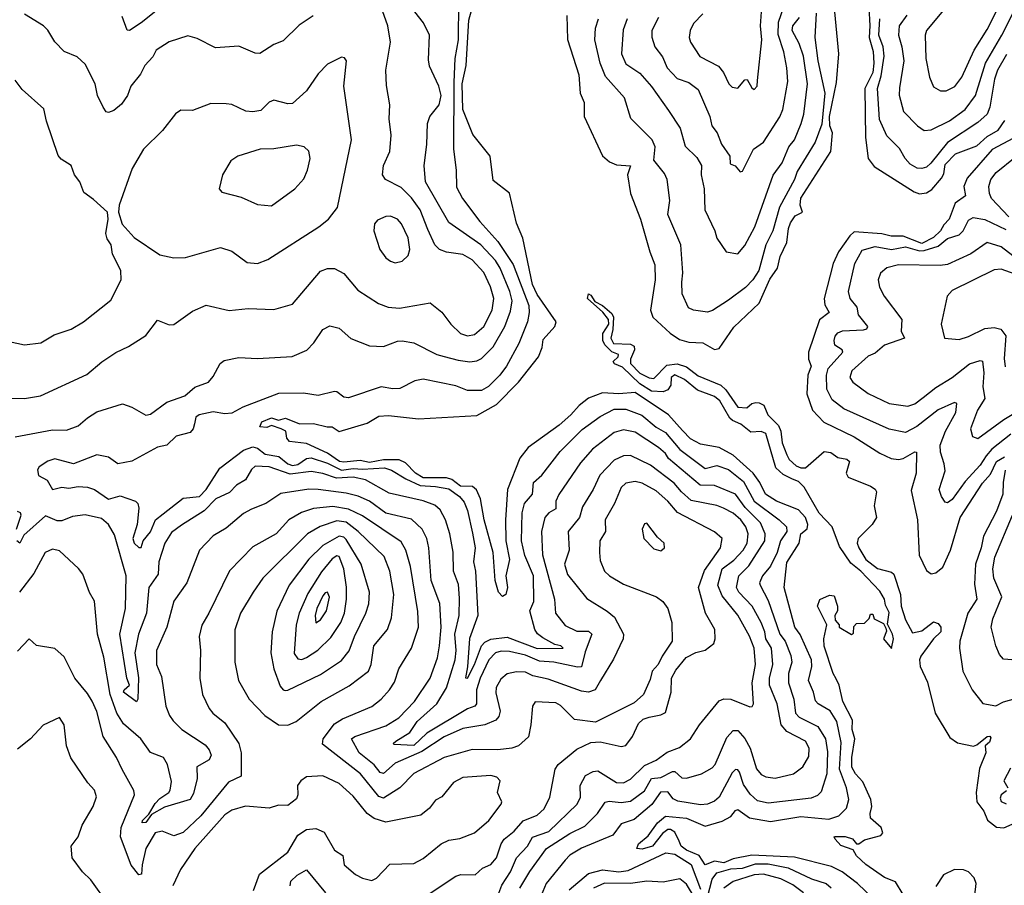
# Model space of a CAD drawing. Extents: x 1245432 to 1420865, y 606325 to 671314.
# Tile 310 of 382: x 1390434 to 1394659, y 644177 to 647891. Entities that reach past the tile are written whole.
import ezdxf

# ---------------------------------------------------------------- set-up
doc = ezdxf.new("R2010")
doc.units = 0

msp = doc.modelspace()

# ---------------------------------------------------------------- linework, layer by layer
at = {"layer": '0CON20XD'}
for points in [[(1390265, 646270.5), (1390455, 646265.6), (1390523.6, 646276.4), (1390721.6, 646368.4), (1390786.6, 646423.4), (1390846.4, 646463.6), (1390901.2, 646488.8), (1390975, 646536.2), (1391025, 646601.2), (1391075, 646581.2), (1391095, 646583.3), (1391175, 646640), (1391234.4, 646665.6), (1391333, 646643), (1391415, 646651.8), (1391525, 646647.1), (1391605, 646670), (1391725, 646811.9), (1391755, 646822.7), (1391785, 646822.7), (1391825, 646801.5), (1391885, 646730.5), (1391973.4, 646673.4), (1392015, 646657.9), (1392063.1, 646653.1), (1392195, 646676.2), (1392245, 646635.5), (1392283.6, 646585), (1392325.5, 646545), (1392355, 646534.1), (1392385, 646540), (1392425.8, 646575), (1392461.4, 646645), (1392468.5, 646695), (1392454.8, 646745), (1392425, 646806), (1392375, 646860.8), (1392335, 646882.9), (1392265, 646893.3), (1392235, 646905.4), (1392215, 646925.6), (1392185, 646990.8), (1392152.1, 647075), (1392115, 647126.8), (1392070.3, 647170.3), (1392004.3, 647205), (1391991.1, 647225), (1391995.4, 647265), (1392022.1, 647325), (1392028.2, 647395), (1392019.1, 647465), (1392021.9, 647525), (1392008, 647608), (1392004.6, 647675), (1392024.7, 647795), (1392014, 647864), (1391968, 647995)], [(1391095, 647990.7), (1390955, 647876.7), (1390905, 647844.3), (1390895.6, 647845.6), (1390874, 647905)], [(1392465.8, 645605), (1392427.3, 645745), (1392411.3, 645835), (1392393.5, 645873.5), (1392377.6, 645887.6), (1392325, 645888.8), (1392287.8, 645917.8), (1392265, 645925.8), (1392164.8, 645924.8), (1392132.6, 645945), (1392089.4, 645989.4), (1392061.8, 646001.8), (1391995, 646002.5), (1391935, 645991.5), (1391895, 645999.4), (1391825, 645991.9), (1391806.1, 645995), (1391755, 646030.5), (1391665, 646072.5), (1391591.4, 646081.4), (1391580, 646095), (1391575.6, 646125), (1391556.7, 646135), (1391515, 646150), (1391495, 646141.1), (1391464.3, 646144.3), (1391473.3, 646165), (1391515, 646182.7), (1391545, 646172), (1391575, 646180.5), (1391635, 646157.5), (1391695, 646158.8), (1391753.5, 646143.5), (1391775, 646144.5), (1391805, 646124.4), (1391925, 646160.4), (1391975, 646189.1), (1392016.8, 646193.2), (1392145, 646178.4), (1392395, 646192.3), (1392480.2, 646239.8), (1392574.8, 646335), (1392660.5, 646445), (1392676.2, 646483.8), (1392680.8, 646519.1), (1392730.6, 646575), (1392735.3, 646595), (1392655, 646711.4), (1392634, 646755), (1392593.4, 646953.4), (1392565, 647018), (1392535, 647146.2), (1392465, 647201.2), (1392452.5, 647305), (1392378.6, 647398.6), (1392334.9, 647505), (1392332.9, 647615), (1392349.9, 647695), (1392360.5, 647889.5), (1392387, 647983)], [(1393175, 647900.9), (1393146.1, 647845), (1393146, 647816), (1393159.5, 647775), (1393191.9, 647731.9), (1393211.8, 647685), (1393255, 647639.1), (1393305, 647621.8), (1393345, 647591.4), (1393395, 647476), (1393403.1, 647435), (1393426.6, 647405), (1393445, 647356.9), (1393480.5, 647305), (1393482, 647272), (1393503.9, 647263.9), (1393525, 647238.8), (1393535, 647241.2), (1393583.1, 647335), (1393625, 647365.6), (1393695.6, 647474.4), (1393708.6, 647505), (1393730.3, 647625), (1393724.8, 647685), (1393712.9, 647752.9), (1393687.9, 647827.9), (1393690.4, 647879.6), (1393732.1, 648005)], [(1390415, 646100.9), (1390575, 646131.8), (1390635, 646129.6), (1390685, 646148.7), (1390725, 646182.9), (1390765, 646208), (1390875, 646242), (1390915, 646228), (1390975, 646194.2), (1390995, 646198.9), (1391065, 646250.5), (1391142.7, 646277.3), (1391185, 646314.4), (1391244.5, 646335.5), (1391265, 646360), (1391295, 646416), (1391311.1, 646428.9), (1391375, 646442.1), (1391455, 646437.8), (1391603.8, 646446.2), (1391666.7, 646473.3), (1391696.1, 646503.9), (1391735, 646561.4), (1391765, 646577.1), (1391805, 646568), (1391855, 646523.5), (1391935, 646491.5), (1391995, 646489.2), (1392055, 646511.9), (1392075, 646512.9), (1392125, 646504.4), (1392224.3, 646455), (1392255, 646446.2), (1392315, 646429.6), (1392365, 646423.2), (1392395, 646426.5), (1392415, 646437.7), (1392465, 646487.1), (1392515.1, 646574.9), (1392540.2, 646639.8), (1392547, 646685), (1392537.1, 646725), (1392495.2, 646825), (1392475, 646857.3), (1392413.3, 646925), (1392275, 647021.1), (1392174.7, 647195), (1392169.1, 647265), (1392180.6, 647355), (1392184.1, 647445.9), (1392193.8, 647476.2), (1392233.8, 647525), (1392242, 647565), (1392232.7, 647605), (1392191.9, 647691.9), (1392188.6, 647718.6), (1392191.8, 647825), (1392167, 647877), (1392113.9, 647945)], [(1392317.3, 647965), (1392315.9, 647804.1), (1392300.9, 647725), (1392297.3, 647622.7), (1392295.4, 647335), (1392306.8, 647245), (1392307.8, 647172.2), (1392333.9, 647123.9), (1392408.6, 647025), (1392485, 646939.5), (1392551.2, 646841.2), (1392618.5, 646665), (1392620.4, 646635), (1392613.4, 646595), (1392575, 646502.2), (1392522.2, 646405), (1392493.8, 646366.2), (1392445, 646316.9), (1392415, 646299.7), (1392355, 646300.6), (1392305, 646320), (1392165, 646348.9), (1392128.8, 646341.2), (1392065, 646308.9), (1392035, 646307.3), (1391985, 646316.2), (1391845, 646269.1), (1391825, 646271.5), (1391795, 646294.5), (1391785, 646295.6), (1391715, 646278.9), (1391651.6, 646288.4), (1391545, 646286.7), (1391391, 646229), (1391345, 646202.9), (1391315, 646199.4), (1391265, 646208.6), (1391204.3, 646195.7), (1391189.9, 646185), (1391183.6, 646156.4), (1391179, 646135), (1391165, 646119.8), (1391105.5, 646104.5), (1391065, 646065.5), (1391025, 646056.2), (1390915, 645996.4), (1390855, 645985.7), (1390815, 646013.3), (1390765, 646023.5), (1390665, 645985.5), (1390585, 646007.3), (1390555, 645997.1), (1390518.3, 645971.7), (1390510.3, 645959.7), (1390515, 645935.4), (1390551.8, 645915), (1390574.7, 645874.7), (1390614.4, 645885.6), (1390645, 645881.1), (1390685, 645887.3), (1390725, 645884.6), (1390755, 645874.7), (1390815, 645833.2), (1390865, 645847.7), (1390931.3, 645825), (1390941.1, 645815), (1390946, 645795), (1390938.7, 645725), (1390919.7, 645665), (1390925, 645645.4), (1390945, 645625.6), (1390955, 645626), (1390964.6, 645655), (1390995, 645694.1), (1391017.6, 645745), (1391049.5, 645770.5), (1391135, 645838.5), (1391205, 645845.2), (1391234.5, 645875), (1391293.5, 645966.5), (1391395, 646043.8), (1391435, 646058.2), (1391455, 646052.1), (1391487.4, 646027.4), (1391546.1, 646016.1), (1391585, 645985.6), (1391605, 645977.8), (1391627.5, 645982.5), (1391665, 646007.5), (1391685, 646010.7), (1391755, 645987.7), (1391815, 645957.7), (1391865, 645965.5), (1391905, 645962.3), (1391998.7, 645968.7), (1392028.8, 645958.8), (1392090.2, 645920.2), (1392151.7, 645891.7), (1392218, 645888), (1392275, 645877.3), (1392321.1, 645845), (1392340.8, 645820.8), (1392355.2, 645785.2), (1392377.1, 645687.1), (1392388.1, 645625), (1392380.6, 645565), (1392389.4, 645525), (1392399.5, 645335), (1392364.4, 645235.6), (1392356, 645114), (1392347, 645067), (1392355, 645065.8), (1392385, 645123.8), (1392415.8, 645205), (1392429.5, 645220.5), (1392455, 645233.5), (1392525, 645241.5), (1392655, 645192.7), (1392766, 645195), (1392756.2, 645205), (1392730.1, 645210.1), (1392678.3, 645238.3), (1392656.2, 645256.2), (1392645, 645274.4), (1392623.3, 645355), (1392640.3, 645395), (1392638.1, 645505), (1392601.6, 645591.6), (1392587, 645655), (1392589.3, 645775), (1392600.5, 645815), (1392634.1, 645855), (1392638.8, 645905), (1392675, 645937.3), (1392752.4, 646037.6), (1392847, 646133), (1392925, 646188.4), (1392985, 646220), (1393035, 646219.4), (1393103.7, 646193.7), (1393165, 646143), (1393205, 646119), (1393266.6, 646046.6), (1393375, 645965.9), (1393425, 645978.1), (1393475, 645960.9), (1393539.3, 645909.3), (1393585.6, 645825.6), (1393692.9, 645745), (1393723.5, 645715), (1393724.8, 645695), (1393698.7, 645655), (1393684.1, 645605), (1393655, 645546.6), (1393621.7, 645505), (1393608.9, 645475), (1393610.6, 645465), (1393645, 645399.5), (1393695.2, 645255), (1393718.3, 645225), (1393742.8, 645162.8), (1393747.2, 645135), (1393732.3, 645085), (1393733, 645045), (1393755.2, 644975), (1393762.7, 644915), (1393778.3, 644898.3), (1393858.9, 644858.9), (1393892.1, 644805), (1393899.6, 644749.6), (1393896.9, 644655), (1393872.4, 644577.6), (1393857.6, 644562.4), (1393829.4, 644550.6), (1393645, 644529), (1393599.4, 644539.4), (1393567.5, 644567.5)], [(1392781.4, 647908.6), (1392784.8, 647805.2), (1392832.6, 647655), (1392838.3, 647575), (1392855.6, 647535.6), (1392856, 647476), (1392935, 647306.4), (1392965, 647281.5), (1392995, 647268), (1393054.2, 647264.2), (1393042.5, 647225), (1393054.7, 647144.7), (1393098.2, 647035), (1393137.1, 646895), (1393159.2, 646839.2), (1393160.5, 646775), (1393140.3, 646645), (1393151.3, 646615), (1393225.2, 646545.2), (1393265, 646519.2), (1393305, 646506.9), (1393365, 646504.7), (1393415, 646476), (1393435, 646479.6), (1393498.8, 646571.2), (1393606.4, 646675), (1393653, 646777), (1393685.1, 646824.9), (1393697.1, 646875), (1393724.9, 646935.1), (1393732.2, 646995), (1393741, 647019), (1393761.2, 647048.8), (1393793.1, 647065), (1393782.5, 647095), (1393785.2, 647125), (1393913.8, 647325), (1393921.9, 647405), (1393909.8, 647435), (1393908.9, 647475), (1393938.5, 647621.5), (1393947.9, 647745), (1393929.1, 647955)], [(1393365, 647915.7), (1393325, 647874.3), (1393310.4, 647845), (1393306.2, 647815), (1393311.8, 647795), (1393352.3, 647732.3), (1393431.7, 647691.7), (1393453.8, 647665), (1393477.1, 647615), (1393491.4, 647601.4), (1393515, 647596.9), (1393545, 647633.3), (1393555, 647634.4), (1393575, 647598.8), (1393585, 647592), (1393598.6, 647605), (1393599.3, 647629.3), (1393618.6, 647805), (1393612.4, 647865), (1393617.5, 647925)], [(1394076.7, 647945), (1394082.1, 647865), (1394078.2, 647815), (1394095.7, 647755), (1394098.8, 647705), (1394094.5, 647665), (1394059.8, 647595), (1394062.5, 647385), (1394075, 647295.8), (1394100.7, 647260.7), (1394272.2, 647152.2), (1394295, 647144.3), (1394325, 647148.1), (1394347.8, 647162.2), (1394389.6, 647210.4), (1394399.8, 647230.2), (1394405, 647269.5), (1394449.6, 647315), (1394540.9, 647349.1), (1394585, 647389.4), (1394632.4, 647417.6), (1394661.2, 647458.8)], [(1394240.2, 647909.8), (1394208.1, 647865), (1394203.9, 647825), (1394219.2, 647775), (1394227.5, 647715), (1394208.2, 647598.2), (1394207.7, 647567.7), (1394226.5, 647496.5), (1394286.5, 647435), (1394315, 647415.5), (1394345, 647417.9), (1394423, 647457), (1394491.3, 647505), (1394534.9, 647565.1), (1394577.5, 647705), (1394648.3, 647825), (1394704, 647935)], [(1394397.8, 647932.2), (1394325.4, 647845), (1394318.9, 647825), (1394321.6, 647725), (1394336.9, 647645), (1394355, 647602.9), (1394385, 647585.6), (1394408.8, 647585), (1394446.2, 647603.8), (1394476.1, 647645), (1394529.6, 647760.4), (1394585, 647848.2), (1394623.7, 647925)], [(1391693.1, 647906.9), (1391633.3, 647866.7), (1391565, 647800), (1391525, 647784.2), (1391465, 647746), (1391445, 647747.5), (1391375, 647776.7), (1391275, 647770.5), (1391195, 647810), (1391155, 647821.4), (1391075, 647795.5), (1391019.7, 647760.3), (1391005, 647732.2), (1390971.1, 647695), (1390952.6, 647657.4), (1390910.5, 647605), (1390897.3, 647565), (1390871.2, 647528.8), (1390838.4, 647501.6), (1390815, 647492.2), (1390805, 647495.8), (1390792.2, 647515), (1390768.5, 647565), (1390758.2, 647615), (1390715, 647700), (1390681.5, 647731.5), (1390625, 647754.3), (1390585.5, 647795.5), (1390555, 647846.2), (1390536.2, 647865), (1390455, 647914)], [(1393851.1, 647918.9), (1393846.2, 647815), (1393858.9, 647715), (1393889.2, 647575), (1393875, 647442.5), (1393847, 647365), (1393769.8, 647240.2), (1393758.3, 647205), (1393693.9, 647086.1), (1393665.4, 646984.6), (1393635.2, 646925), (1393604.7, 646815), (1393580, 646775), (1393548.5, 646741.5), (1393475, 646687.2), (1393406.6, 646643.4), (1393385, 646636.2), (1393324.8, 646644.8), (1393303.5, 646655), (1393276.2, 646715), (1393274.6, 646764.6), (1393279.6, 646805), (1393270.3, 646925), (1393215.3, 647055), (1393224, 647115), (1393212.1, 647205), (1393200.6, 647230.6), (1393155, 647288), (1393160, 647345), (1393147.8, 647375), (1393056.4, 647466.4), (1393028.9, 647555), (1392947, 647647), (1392924.2, 647705), (1392902.2, 647805), (1392905.3, 647855), (1392917.5, 647895)], [(1393040, 647895), (1393023.2, 647846.8), (1393016.4, 647745), (1393035, 647700.9), (1393095, 647661.5), (1393145, 647603.6), (1393218.3, 647501.7), (1393267.7, 647425), (1393288.8, 647348.8), (1393339.5, 647299.5), (1393359.2, 647265), (1393357.8, 647225), (1393370.3, 647165), (1393374.1, 647075), (1393416.7, 646985), (1393425, 646953.3), (1393464.6, 646894.6), (1393515, 646885.7), (1393545, 646921.9), (1393588.4, 647001.6), (1393666.6, 647223.4), (1393705, 647276.2), (1393734.8, 647345), (1393758.1, 647375), (1393787, 647445), (1393798.4, 647485), (1393814.1, 647615.9), (1393796.9, 647735), (1393778.4, 647788.4), (1393747.7, 647845), (1393751.2, 647865), (1393779.3, 647900.7)], [(1394668.1, 647741.9), (1394629.1, 647675), (1394616.8, 647635), (1394597.1, 647515), (1394584.6, 647485.4), (1394545, 647449.3), (1394415, 647363.5), (1394343.2, 647275), (1394325, 647258.5), (1394305, 647251.8), (1394285, 647254.1), (1394255, 647271.1), (1394232.7, 647295), (1394208.5, 647338.5), (1394155, 647392.5), (1394123, 647463), (1394114.8, 647595), (1394130.5, 647649.5), (1394143.8, 647735), (1394138.7, 647775), (1394120, 647825), (1394124.3, 647895)], [(1391455, 646844.4), (1391498.5, 646861.5), (1391717.6, 647002.4), (1391759.2, 647035), (1391797.5, 647085), (1391858.2, 647375), (1391824.4, 647605), (1391835.8, 647715), (1391827.3, 647727.3), (1391815, 647730), (1391755, 647700), (1391715, 647659.2), (1391664.4, 647585), (1391605, 647531.1), (1391585, 647530), (1391525, 647545.6), (1391505, 647536.7), (1391468.5, 647501.5), (1391435, 647495.4), (1391405, 647498.2), (1391345, 647526.7), (1391320.3, 647530.3), (1391255, 647531.4), (1391175, 647500.8), (1391125, 647502), (1391102.4, 647487.6), (1391047.5, 647415), (1390966, 647335), (1390917.2, 647252.8), (1390860.8, 647095), (1390857.5, 647065), (1390873.8, 647013.8), (1390926, 646956), (1391035, 646881.5), (1391095, 646868.9), (1391145, 646870.5), (1391295.9, 646914.1), (1391345, 646898), (1391409.7, 646849.7), (1391455, 646844.4)], [(1390335, 646521.4), (1390455, 646495.6), (1390525, 646504.4), (1390581.9, 646538.1), (1390655, 646563.6), (1390707.5, 646595), (1390825, 646688.1), (1390870, 646775), (1390867.9, 646815), (1390832.2, 646885), (1390827.1, 646925), (1390810.2, 646950.2), (1390803.7, 646973.7), (1390814, 647035), (1390811.2, 647065), (1390751.2, 647118.8), (1390709.1, 647149.1), (1390692.5, 647195), (1390670, 647225), (1390655.5, 647265.5), (1390612.1, 647292.1), (1390598.7, 647308.7), (1390549.1, 647455), (1390538, 647508), (1390445, 647591.2), (1390415, 647631.2)], [(1394697.8, 647382.2), (1394606.2, 647333.8), (1394498.9, 647211.1), (1394485.3, 647175), (1394492.5, 647135), (1394447, 647103), (1394422.2, 647035), (1394399.2, 647010.8), (1394385, 646984.3), (1394355, 646955.9), (1394305, 646931.2), (1394225, 646962.8), (1394172.5, 646962.5), (1394132.6, 646972.6), (1394015, 646980), (1393996, 646964), (1393946.8, 646895), (1393924.8, 646845), (1393885.7, 646695), (1393887.9, 646667.9), (1393906.9, 646635), (1393865, 646602.5), (1393818.9, 646465), (1393818.3, 646435), (1393830.4, 646405), (1393815.2, 646365), (1393811, 646285), (1393835.2, 646215.2), (1393884.6, 646164.6), (1394015, 646101.4), (1394125, 646030.6), (1394172.5, 646007.5), (1394205, 646003.9), (1394225, 646008.8), (1394275, 646036.7), (1394282.5, 646035), (1394279.7, 645945), (1394259.6, 645870.4), (1394285.9, 645745), (1394293.4, 645593.4), (1394325, 645526.9), (1394345, 645513.3), (1394365, 645516.9), (1394395, 645541.5), (1394428.2, 645615), (1394469.1, 645755), (1394565, 645902.1), (1394598.9, 645941.1), (1394624.8, 645995), (1394660, 646015)], [(1391515, 647091.9), (1391614.4, 647165), (1391652.6, 647207.4), (1391669.1, 647245), (1391681.1, 647295), (1391675, 647326.7), (1391655, 647346), (1391622.4, 647352.4), (1391525, 647336.5), (1391465.6, 647335.6), (1391370, 647305), (1391340.8, 647285), (1391304.2, 647225), (1391290, 647165), (1391301.2, 647151.2), (1391385, 647129.4), (1391455, 647098.1), (1391515, 647091.9)], [(1394678.5, 647045), (1394603.9, 647123.9), (1394594.7, 647145.3), (1394592.4, 647175), (1394601.4, 647205), (1394623.4, 647235), (1394705, 647301)], [(1392045, 646847.1), (1392075, 646854.3), (1392100.9, 646879.1), (1392107.9, 646905), (1392101.1, 646955), (1392072.9, 647015), (1392055, 647035.6), (1392025, 647047.8), (1392005, 647046.9), (1391969.1, 647030.9), (1391955.8, 647015), (1391954.3, 646985), (1391980, 646905), (1392005, 646869.2), (1392025, 646854.4), (1392045, 646847.1)], [(1394686.9, 646113.1), (1394605, 646048.8), (1394580.7, 646019.3), (1394555, 645979.2), (1394491.1, 645908.9), (1394435, 645832.2), (1394415, 645817.5), (1394405, 645821.2), (1394388.6, 645845), (1394379.5, 645875), (1394404.5, 645955), (1394401.2, 645985), (1394384.7, 646034.7), (1394382.9, 646065), (1394406.7, 646125), (1394450.3, 646205), (1394454.2, 646244.2), (1394445, 646248.1), (1394375, 646217.5), (1394283.3, 646145), (1394235, 646119.8), (1394164.1, 646134.1), (1393970.6, 646220.6), (1393919.3, 646259.3), (1393897.7, 646305), (1393896.3, 646365), (1393903, 646395), (1393966.2, 646465), (1393963.3, 646475), (1393931.8, 646495), (1393928.1, 646515), (1393933.4, 646533.4), (1393945, 646548), (1393965, 646556.3), (1394055, 646559.7), (1394068.6, 646565), (1394073, 646575), (1394032.3, 646625), (1394027.8, 646657.8), (1393997.8, 646695), (1393989.7, 646725), (1394016.8, 646845), (1394048.3, 646901.7), (1394105, 646917.9), (1394175, 646904.5), (1394235, 646916), (1394295, 646899.5), (1394315, 646900.5), (1394375, 646918.7), (1394415, 646952.4), (1394465, 646967.7), (1394481.6, 646985), (1394505, 647031.2), (1394525, 647041.6), (1394575, 647033.5), (1394665, 646990)], [(1394695, 646877), (1394645, 646916.2), (1394584.7, 646935.3), (1394515, 646886.9), (1394415, 646840.7), (1394383.8, 646836.2), (1394205, 646839.2), (1394154.3, 646825.7), (1394127, 646803), (1394116.7, 646775), (1394123.1, 646743.1), (1394143.2, 646705), (1394218.2, 646605), (1394215.4, 646555), (1394230, 646525), (1394145, 646494.2), (1394105, 646460), (1394075, 646447.5), (1394004.5, 646385), (1393995.6, 646355), (1394008.6, 646335), (1394075, 646287.3), (1394165, 646243.7), (1394245, 646233.4), (1394275, 646243.4), (1394310.4, 646269.6), (1394365, 646312.9), (1394435, 646355.3), (1394508.5, 646415), (1394555, 646428.2), (1394565, 646425.7), (1394570.4, 646375), (1394566.7, 646315), (1394574.4, 646265), (1394543.3, 646215), (1394514.1, 646135), (1394521.9, 646101.9), (1394545, 646093.8), (1394656.7, 646175), (1394748.9, 646231.1)], [(1394705, 646799.3), (1394645, 646819.8), (1394615, 646817.2), (1394435, 646728.9), (1394414, 646705)], [(1394225, 644137.1), (1394191.2, 644191.2), (1394145, 644210.9), (1394065, 644265.8), (1394025, 644303.3), (1394009.4, 644329.4), (1393957.3, 644347.3), (1393933.1, 644375), (1393928.8, 644385), (1393933.1, 644386.9), (1393976.1, 644386.1), (1394006.6, 644376.6), (1394024.2, 644354.2), (1394034.3, 644354.3), (1394058.7, 644371.3), (1394128.8, 644391.2), (1394137.5, 644402.5), (1394130, 644425), (1394084, 644465), (1394082.5, 644485), (1394090.6, 644515), (1394085.6, 644545), (1394050.9, 644620.9), (1394019.7, 644655), (1394005, 644684.3), (1394004.1, 644725), (1394017, 644805), (1394006.2, 644845), (1394006.8, 644885), (1393966.2, 644965), (1393950, 645035), (1393937, 645063), (1393924.4, 645085), (1393885, 645202.5), (1393884.4, 645235), (1393896.7, 645295), (1393856.7, 645375), (1393867, 645403), (1393908.3, 645421.7), (1393928.3, 645418.3), (1393942.5, 645375), (1393942.5, 645355), (1393931.2, 645335), (1393932.5, 645315), (1393950, 645295), (1393950, 645285), (1394003, 645253), (1394011.7, 645258.3), (1394012.5, 645287.5), (1394025, 645300), (1394058.3, 645301.7), (1394078.3, 645321.7), (1394085, 645340), (1394095, 645340), (1394100, 645320), (1394140, 645300), (1394150.7, 645280.7), (1394153, 645267), (1394140, 645235), (1394175, 645192.5), (1394182.5, 645235), (1394179.4, 645255), (1394158, 645298), (1394165, 645346.7), (1394148.6, 645378.6), (1394144.5, 645405), (1394125, 645438.5), (1394043.3, 645525), (1393999.5, 645559.5), (1393950.9, 645630.9), (1393920.3, 645715), (1393863.8, 645773.8), (1393799.6, 645885), (1393775, 645909.2), (1393750.5, 645919.5), (1393709.2, 645939.1), (1393678.8, 645968.8), (1393636, 646116), (1393615, 646124.2), (1393570.6, 646120.6), (1393528.8, 646155), (1393491.8, 646171.8), (1393481, 646181), (1393437.8, 646255), (1393415, 646274.8), (1393341.8, 646301.8), (1393286.7, 646346.7), (1393245, 646367.4), (1393229.7, 646355), (1393227.4, 646322.6), (1393215, 646302.1), (1393195, 646294.3), (1393145, 646297.2), (1393095, 646327.8), (1393020.3, 646400.3), (1392985.6, 646415), (1392980.6, 646425), (1393002.2, 646445), (1393004, 646455), (1392975, 646466), (1392945, 646496.4), (1392936.8, 646515), (1392936.4, 646545), (1392961.8, 646585), (1392960, 646605), (1392936.6, 646636.6), (1392870.5, 646695), (1392875, 646714.3), (1392885, 646709.1), (1392901.6, 646681.6), (1392935, 646664.6), (1392975, 646630), (1392982, 646615), (1392978.7, 646561.3), (1392969.7, 646525), (1392981.9, 646501.9), (1393055, 646498.9), (1393070.7, 646490.7), (1393071.8, 646475), (1393055.3, 646435), (1393055.3, 646415.3), (1393094.8, 646374.8), (1393135, 646354.2), (1393155, 646351.5), (1393211.2, 646408.8), (1393255, 646414.3), (1393295, 646401), (1393345, 646362.3), (1393442.8, 646322.8), (1393463.3, 646303.3), (1393515, 646227.7), (1393553.8, 646225), (1393575, 646244.6), (1393591.8, 646248.2), (1393607.2, 646247.3), (1393626.3, 646236.3), (1393644.6, 646195), (1393690.3, 646150.3), (1393699.7, 646125), (1393705.6, 646075), (1393725, 646024.5), (1393735, 646003.4), (1393765, 645976.6), (1393785, 645968), (1393805, 645968.2), (1393885, 646037.5), (1393914.2, 646034.2), (1393945, 646012), (1393982.5, 646005), (1393993.8, 645995), (1393980, 645945), (1393988.3, 645928.3), (1394085, 645890), (1394105, 645876.7), (1394110, 645865), (1394100, 645805), (1394110.8, 645755), (1394091.1, 645725), (1394031.2, 645665), (1394027.3, 645645), (1394034.2, 645625), (1394064.2, 645575), (1394115, 645536.7), (1394175, 645520), (1394185, 645511.4), (1394212.8, 645425), (1394216.4, 645375), (1394235, 645316.2), (1394265, 645260), (1394305, 645268.8), (1394355, 645306.7), (1394375, 645300), (1394385.6, 645285), (1394386.7, 645265), (1394354.3, 645235), (1394300.1, 645159.9), (1394295.3, 645144.7), (1394298.1, 645115), (1394328.3, 645048.2), (1394361.8, 644915), (1394425, 644810.8), (1394457.8, 644787.8), (1394525.9, 644774.1), (1394540.8, 644779.2), (1394585, 644815.7), (1394596.9, 644816.9), (1394600.5, 644809.5), (1394595, 644790.8), (1394576.2, 644775), (1394579.8, 644745), (1394552.3, 644677.7), (1394538.4, 644575), (1394540.8, 644535), (1394571.1, 644495), (1394586.9, 644456.9), (1394625, 644426.4), (1394656.4, 644423.6), (1394705, 644444.6)], [(1394414, 646705), (1394387.1, 646585), (1394402.5, 646525), (1394465, 646518.9), (1394505, 646531.5), (1394575, 646566.5), (1394615, 646570.9), (1394643.4, 646563.4), (1394665.2, 646535), (1394657.7, 646437.7), (1394661.8, 646401.8)], [(1394128.4, 644088.4), (1394028.7, 644185), (1393963.3, 644235), (1393916.9, 644256.9), (1393758, 644298), (1393575, 644306.4), (1393495, 644290), (1393455, 644273), (1393415, 644280.4), (1393375, 644264.7), (1393349.4, 644305), (1393295, 644327), (1393272.4, 644345), (1393264, 644366), (1393245.4, 644405.4), (1393226.3, 644416.3), (1393215, 644415.8), (1393191.4, 644398.6), (1393149.4, 644345), (1393105, 644331.6), (1393081.4, 644335), (1393089.6, 644355), (1393130.7, 644389.3), (1393170, 644445), (1393205, 644472.9), (1393295, 644465.2), (1393375, 644430.7), (1393448.3, 644451.7), (1393485, 644472.7), (1393505, 644497.8), (1393515, 644501.5), (1393565.8, 644465.8), (1393655, 644450.2), (1393785, 644472.1), (1393905, 644460.4), (1393948.8, 644475), (1393981.7, 644508.3), (1393991, 644545), (1393981, 644595), (1393952.1, 644675), (1393959.2, 644789.2), (1393939.5, 644879.5), (1393911.1, 644925), (1393859.6, 644955), (1393848.6, 644968.6), (1393840.5, 645005), (1393818.6, 645055), (1393833, 645115), (1393831.1, 645145), (1393782.4, 645252.4), (1393760, 645285), (1393714.3, 645455), (1393725, 645561.9), (1393778, 645645), (1393785.7, 645685), (1393813.2, 645706.8), (1393816.1, 645725), (1393806, 645755), (1393775, 645788.3), (1393681.5, 645825), (1393633.3, 645855), (1393609.9, 645905), (1393581.6, 645945), (1393495, 646023), (1393435, 646055.8), (1393355, 646070), (1393312.2, 646092.2), (1393278.5, 646128.5), (1393217.5, 646195), (1393075, 646290.7), (1393005, 646286.3), (1392935, 646290.2), (1392875, 646266.5), (1392835, 646235.8), (1392799.1, 646195), (1392748.3, 646151.7), (1392615.3, 646055), (1392580.7, 646009.3), (1392527, 645875), (1392518.5, 645745), (1392519.8, 645655), (1392535.2, 645574.8), (1392520, 645505), (1392527.1, 645455), (1392520.5, 645425), (1392505, 645416.4), (1392487.8, 645435), (1392473.9, 645485), (1392465.8, 645605)], [(1392579.8, 644165), (1392623.5, 644236.5), (1392694.7, 644335), (1392795, 644398.7), (1392859.1, 644430.9), (1392913.5, 644485), (1392946.4, 644533.6), (1392962.6, 644537.4), (1393015, 644532.6), (1393055, 644538.5), (1393115, 644581.9), (1393145, 644634.8), (1393185, 644639.8), (1393235, 644665.2), (1393245.4, 644665), (1393275, 644638.2), (1393295, 644636.2), (1393359.2, 644655), (1393405, 644680.8), (1393417.6, 644695), (1393468.7, 644811.3), (1393495, 644840.4), (1393515, 644840.4), (1393545, 644806.9), (1393568.4, 644765), (1393595, 644676.7), (1393615, 644652.9), (1393635, 644641.8), (1393675, 644636.6), (1393754.7, 644655.3), (1393793.5, 644685), (1393820.2, 644730.2), (1393821.4, 644765), (1393805.9, 644795), (1393725, 644836.5), (1393701.5, 644865), (1393683.7, 644955), (1393650.8, 645035), (1393651.6, 645065), (1393665.6, 645125), (1393659.2, 645195), (1393634.8, 645235), (1393631.1, 645265), (1393615.8, 645305), (1393577, 645375), (1393520.2, 645435), (1393509.8, 645455), (1393520, 645505), (1393562.6, 645547.4), (1393630.9, 645655), (1393633, 645685), (1393612, 645732), (1393547.3, 645797.3), (1393504.9, 645854.9), (1393415, 645891.6), (1393354, 645894), (1393218.1, 646008.1), (1393205, 646029.3), (1393175, 646055.2), (1393075, 646121.2), (1393025, 646131.8), (1392985, 646120.2), (1392891.6, 646048.4), (1392840.2, 645989.8), (1392746.9, 645853.1), (1392734.8, 645825.2), (1392735, 645792.7), (1392703.8, 645775), (1392686.7, 645755), (1392672.8, 645695), (1392677.6, 645595), (1392728.6, 645405), (1392732.5, 645345), (1392775, 645292), (1392825, 645266.6), (1392875, 645267.5), (1392889.6, 645255), (1392860.8, 645179.2), (1392845, 645114), (1392827.5, 645112.5), (1392725.5, 645134.5), (1392665, 645139.2), (1392605, 645163.8), (1392535, 645179.5), (1392499.2, 645180.8), (1392475, 645173.9), (1392447.4, 645145), (1392409.7, 645065), (1392394, 645015), (1392394.1, 644955.9), (1392387.5, 644945), (1392355, 644933.9), (1392180.8, 644829.2), (1392125, 644776.6), (1392041.1, 644781.1), (1392036, 644785), (1392048.5, 644795), (1392107.9, 644832.1), (1392140.2, 644879.8), (1392224.3, 644955), (1392265.8, 645024.1), (1392302.2, 645145), (1392306.4, 645185), (1392301.7, 645255), (1392319.5, 645335), (1392321.6, 645408.4), (1392317.2, 645467.2), (1392294.7, 645525), (1392294, 645606), (1392279.7, 645685), (1392260.9, 645745), (1392238.3, 645788.3), (1392215, 645807.6), (1392165, 645826.6), (1392019.9, 645859.9), (1391917.2, 645917.2), (1391865, 645928.2), (1391793.6, 645923.6), (1391735, 645943.5), (1391685, 645952.7), (1391595, 645940.8), (1391505, 645972.7), (1391445, 645975.3), (1391428.9, 645961.1), (1391403.2, 645916.8), (1391365, 645893.2), (1391335, 645862.6), (1391276.4, 645835), (1391225, 645783.9), (1391127.8, 645722.2), (1391085, 645690.9), (1391057.4, 645645), (1391031, 645565), (1391028, 645512), (1390988.5, 645455), (1390978.3, 645345), (1390943.7, 645255), (1390928.8, 645175), (1390943.3, 645066.7), (1390940.5, 644975), (1390935, 644964.3), (1390879.4, 645005), (1390882.7, 645015), (1390905.6, 645035), (1390894.2, 645065), (1390863.8, 645255), (1390887.5, 645365), (1390891.1, 645505), (1390841.2, 645681.2), (1390815, 645724.3), (1390785, 645750), (1390715, 645766.7), (1390661.1, 645758.9), (1390615, 645741.1), (1390595, 645740), (1390545, 645761.6), (1390451.3, 645678.6), (1390435, 645644.8), (1390422.2, 645655)], [(1392485, 644131.8), (1392502.3, 644177.7), (1392539.4, 644235), (1392565.6, 644295), (1392613.3, 644345), (1392635, 644384.1), (1392705, 644407.4), (1392825.3, 644525), (1392839.7, 644555), (1392839.1, 644605), (1392861.7, 644648.3), (1392895, 644665.3), (1392915, 644667.7), (1392995, 644618.6), (1393025, 644616.6), (1393055, 644632.9), (1393115, 644691.4), (1393165, 644713.6), (1393212.2, 644747.8), (1393265, 644767.9), (1393312.5, 644805), (1393351.1, 644865), (1393435, 644968.1), (1393455, 644976.9), (1393485, 644975.4), (1393566.7, 644943.3), (1393576.5, 644943.5), (1393583.1, 644955), (1393576.6, 645045), (1393590.4, 645125), (1393586, 645195), (1393565, 645246.4), (1393515, 645336.2), (1393448.2, 645418.2), (1393429, 645465), (1393447.7, 645535), (1393498.4, 645571.6), (1393538.3, 645615), (1393555.3, 645645.2), (1393559, 645685), (1393549.8, 645715), (1393528.7, 645745), (1393495, 645773.2), (1393454.5, 645795), (1393425, 645806.9), (1393315, 645828.4), (1393272.9, 645865), (1393242, 645902), (1393140, 645980), (1393055, 646021.4), (1393025, 646019.6), (1392985, 646000.7), (1392923.8, 645936.2), (1392894.7, 645875), (1392848.8, 645801.2), (1392835.3, 645755), (1392786.8, 645695), (1392791.8, 645615), (1392771.4, 645555), (1392785, 645510), (1392867, 645407), (1392955, 645353.5), (1392986.7, 645326.8), (1393024.6, 645255), (1393023.4, 645235), (1392982.4, 645147.6), (1392925.5, 645055), (1392903.3, 645015), (1392875, 645005.2), (1392845, 645010.5), (1392702, 645062), (1392635.8, 645075.8), (1392605, 645090.7), (1392565, 645093.2), (1392525.7, 645084.3), (1392498.3, 645061.7), (1392478.9, 645025), (1392477.6, 645002.4), (1392495.3, 644924.7), (1392489.4, 644900.6), (1392477.1, 644885), (1392430, 644865), (1392335, 644849), (1392255, 644813.4), (1392159.1, 644750.9), (1392045, 644700.5), (1391995, 644656.3), (1391981, 644661), (1391955, 644694.2), (1391890, 644745), (1391858.5, 644805), (1391871.4, 644815), (1392005, 644860.6), (1392061.3, 644895), (1392128.2, 644965), (1392194.7, 645065), (1392226.5, 645153.5), (1392235.5, 645204.5), (1392242.1, 645285), (1392236.5, 645386.5), (1392199, 645485), (1392189.8, 645625), (1392180.3, 645665), (1392160.7, 645705), (1392115, 645747.6), (1392005, 645773.2), (1391935, 645824.4), (1391886, 645846), (1391835, 645859.5), (1391715.2, 645874.8), (1391674.1, 645875.9), (1391555, 645858.4), (1391490.6, 645815), (1391428.7, 645791.3), (1391395, 645772.3), (1391320.7, 645709.3), (1391265, 645676.2), (1391206.2, 645615), (1391151.1, 645475), (1391095, 645396), (1391065.4, 645285), (1391020.8, 645185), (1391020.7, 645125), (1391042.9, 645072.9), (1391060.8, 644945), (1391077.3, 644905), (1391092.1, 644882.1), (1391130.4, 644845), (1391229.6, 644779.6), (1391247.8, 644757.8), (1391255.2, 644735), (1391246.9, 644715), (1391194.5, 644685), (1391195.4, 644635), (1391179.7, 644570.3), (1391165, 644545.6), (1391055, 644511.7), (1390999.5, 644480.5), (1390975, 644446), (1390960, 644445), (1390961.7, 644455), (1390988.2, 644481.8), (1391015, 644527.8), (1391035, 644549.6), (1391074.7, 644575), (1391080, 644585), (1391085, 644622.5), (1391068.9, 644695), (1391050.8, 644725), (1390995, 644746.5), (1390954.5, 644805), (1390879.4, 644869.4), (1390851.7, 644915), (1390822.5, 644995), (1390795.3, 645155.3), (1390767.7, 645255), (1390755.4, 645395.4), (1390733.8, 645433.8), (1390705, 645511.2), (1390686.3, 645536.3), (1390605, 645612.5), (1390575, 645618.9), (1390543.1, 645605), (1390495.5, 645514.5), (1390433.2, 645435)], [(1394662.6, 645957.4), (1394653.3, 645905), (1394652.8, 645855), (1394625, 645781.5), (1394568.8, 645675), (1394559.1, 645625), (1394534.5, 645554.5), (1394531, 645469), (1394541, 645405), (1394501.6, 645345), (1394467.7, 645225), (1394466.2, 645195), (1394480.6, 645095), (1394521.1, 645015), (1394566.9, 644956.9), (1394622.4, 644947.6), (1394655.2, 644964.8), (1394805.6, 645005)], [(1392152, 644115), (1392305, 644216.8), (1392326.5, 644223.5), (1392388.1, 644221.9), (1392419.7, 644250.3), (1392455, 644266.1), (1392479.7, 644295), (1392500, 644355), (1392513.3, 644375), (1392555, 644409.7), (1392595, 644454.2), (1392655, 644478.4), (1392685, 644505.5), (1392708.3, 644555), (1392731.1, 644675), (1392744.4, 644695), (1392825, 644760.9), (1392885, 644789.2), (1392925, 644791.8), (1393015, 644772.2), (1393035, 644777.1), (1393062.7, 644815), (1393089.5, 644870.5), (1393109.8, 644890.2), (1393135, 644898.5), (1393185, 644908.6), (1393205, 644918.8), (1393228.6, 645005), (1393230, 645065), (1393249.7, 645100.3), (1393293.8, 645155), (1393335, 645176), (1393375, 645186), (1393412, 645215), (1393418.1, 645235), (1393416.9, 645275), (1393376.2, 645345), (1393346.7, 645455), (1393372.4, 645527.6), (1393440.9, 645625), (1393447.5, 645665), (1393415, 645693.5), (1393256, 645776), (1393215, 645825.3), (1393165, 645869.8), (1393105, 645901.8), (1393075, 645908.8), (1393035, 645901.8), (1393015, 645884.4), (1392985.9, 645815), (1392946.6, 645745), (1392947.5, 645695), (1392923.8, 645655), (1392921.1, 645605), (1392925, 645570), (1392943.6, 645525), (1392965, 645504.6), (1393025, 645469.6), (1393166.2, 645415), (1393194, 645395), (1393215.6, 645365), (1393232, 645305), (1393234, 645225), (1393190.3, 645159.7), (1393174.2, 645125), (1393148, 645095), (1393139.7, 645060.3), (1393110.6, 644995), (1393070.4, 644959.6), (1392905, 644876.5), (1392815, 644887.8), (1392755, 644948.7), (1392735, 644959.7), (1392645.6, 644964.4), (1392634.5, 644945.5), (1392627.7, 644865), (1392616.6, 644813.4), (1392574.7, 644775.3), (1392545.3, 644764.7), (1392485, 644757.5), (1392375, 644759.2), (1392255, 644724.7), (1392125, 644656.7), (1392064.8, 644595.2), (1391995, 644550.2), (1391975, 644558.2), (1391897, 644655), (1391733, 644783), (1391735.9, 644805), (1391785, 644869.7), (1391818.7, 644891.3), (1391945, 644944.6), (1391985.5, 644975), (1392021.2, 645015), (1392041.8, 645048.2), (1392061.1, 645105), (1392115.3, 645194.7), (1392145.3, 645285)], [(1390420.2, 645705), (1390441.1, 645765), (1390437.8, 645775), (1390425, 645780.7)], [(1392145.3, 645285), (1392142.2, 645352.2), (1392111.1, 645545), (1392091.1, 645615), (1392071, 645651), (1391905, 645762.1), (1391845, 645791.4), (1391778.2, 645801.8), (1391695, 645794.3), (1391643, 645777), (1391588.5, 645745), (1391534.4, 645685), (1391435, 645629.5), (1391334.2, 645525.8), (1391245.7, 645344.3), (1391215, 645293.3), (1391204.6, 645244.6), (1391210.5, 645185), (1391206.4, 645065), (1391218.9, 644995), (1391247.5, 644935), (1391263.3, 644915), (1391315, 644874.6), (1391373.8, 644785), (1391383.8, 644745), (1391384.6, 644645), (1391330.2, 644619.8), (1391211.3, 644475), (1391135, 644403.8), (1391095, 644389.3), (1391045, 644408.8), (1391015, 644401.5), (1390974.8, 644335), (1390959, 644265), (1390956.5, 644225), (1390945, 644222.5), (1390913.2, 644263.2), (1390867, 644385), (1390870.3, 644425), (1390927.5, 644565), (1390923.6, 644583.6), (1390873.5, 644673.5), (1390849.3, 644725), (1390792.8, 644815), (1390765, 644922.5), (1390745, 644966.7), (1390725, 645000), (1390671.1, 645065), (1390625, 645157.1), (1390585, 645193.1), (1390505.7, 645205.7), (1390475, 645233.8), (1390425, 645181.1)], [(1391585, 644864.4), (1391620.8, 644879.2), (1391728.2, 644965), (1391847.2, 645032.8), (1391930.4, 645095), (1391942.7, 645125), (1391954.1, 645205), (1392012.3, 645275), (1392030, 645325), (1392039.1, 645425), (1392022.1, 645525), (1391997.6, 645587.6), (1391886.2, 645695), (1391835, 645734.8), (1391795, 645740.2), (1391723.1, 645716.9), (1391669.3, 645685), (1391477.5, 645495), (1391435.2, 645434.8), (1391381.8, 645345), (1391357.1, 645272.9), (1391357.2, 645135), (1391372.3, 645055), (1391419.4, 644975), (1391485.3, 644905.3), (1391545, 644865.6), (1391585, 644864.4)], [(1393185, 645612.5), (1393200, 645625), (1393198.6, 645645), (1393170.7, 645670.7), (1393125, 645730), (1393115, 645727.5), (1393104.2, 645705), (1393111.4, 645665), (1393155, 645620.8), (1393185, 645612.5)], [(1394745, 645140.4), (1394655, 645147.8), (1394637.4, 645167.4), (1394621.5, 645205), (1394602.5, 645285), (1394609.5, 645320.5), (1394648.3, 645415), (1394614, 645494), (1394610, 645535), (1394618.6, 645585), (1394693.4, 645765)], [(1391573.3, 645013.3), (1391585, 645014.7), (1391725, 645081.4), (1391815, 645141.5), (1391847.4, 645182.6), (1391870.2, 645245), (1391919.2, 645345), (1391931.9, 645385), (1391935.3, 645435.3), (1391899.5, 645555), (1391835, 645661.2), (1391825, 645671.2), (1391805, 645675.2), (1391735.1, 645634.9), (1391674.3, 645575.7), (1391590.8, 645465), (1391537.2, 645352.8), (1391517.1, 645265), (1391512, 645175), (1391524.5, 645105.5), (1391551.5, 645031.5), (1391564.5, 645015), (1391573.3, 645013.3)], [(1391645, 645146.4), (1391665, 645153.9), (1391713.8, 645186.2), (1391769.5, 645240.5), (1391811.4, 645305), (1391828.3, 645345), (1391836.8, 645405), (1391836.5, 645456.5), (1391824.9, 645534.9), (1391805, 645587.1), (1391795, 645590), (1391775, 645578.1), (1391728.7, 645521.3), (1391670.4, 645429.6), (1391633.3, 645345), (1391621.1, 645295), (1391612.2, 645172.2), (1391628.1, 645148.1), (1391645, 645146.4)], [(1391705, 645303.3), (1391725, 645316.2), (1391751.1, 645355), (1391762.8, 645412.8), (1391755, 645434.4), (1391745, 645431.8), (1391735, 645419.1), (1391709.6, 645365), (1391702.1, 645335), (1391705, 645303.3)], [(1390815.8, 644095), (1390739.8, 644199.8), (1390704, 644234), (1390659.2, 644295), (1390655.7, 644345), (1390685.6, 644384.4), (1390701.9, 644435), (1390749.4, 644515), (1390764.2, 644555.8), (1390755.3, 644585.3), (1390726, 644616), (1390653.6, 644723.6), (1390634.5, 644775), (1390625.4, 644865.4), (1390605, 644897.5), (1390535, 644864), (1390480.8, 644805), (1390425, 644760.8)], [(1393567.5, 644567.5), (1393539.9, 644609.9), (1393521.9, 644661.9), (1393515, 644672.1), (1393505, 644673.8), (1393490.4, 644659.6), (1393434.8, 644555.2), (1393415, 644538.1), (1393385, 644524.8), (1393355, 644521.6), (1393258.3, 644538.3), (1393238.5, 644548.5), (1393215, 644578.6), (1393183.9, 644576.1), (1393146, 644524), (1393070.6, 644459.4), (1393015, 644440), (1392978.4, 644391.6), (1392844.2, 644335.8), (1392795, 644305.9), (1392773.9, 644285), (1392693.5, 644185), (1392664.3, 644115.7)], [(1394685, 644678.8), (1394656.1, 644625), (1394673.5, 644595)], [(1391437.6, 644155), (1391462.5, 644225), (1391585, 644318.9), (1391627.8, 644392.2), (1391665, 644416.7), (1391705, 644420), (1391740, 644405), (1391785, 644327.5), (1391820.6, 644305), (1391825.8, 644265), (1391875, 644223.1), (1391905, 644207.5), (1391945, 644197.1), (1391965, 644207.1), (1392021.7, 644268.3), (1392125, 644270.6), (1392165, 644292.2), (1392242.5, 644355), (1392275, 644370), (1392322.6, 644377.4), (1392385, 644402.1), (1392446.8, 644455), (1392500.6, 644525), (1392502.2, 644535), (1392484.5, 644575), (1392496.2, 644625), (1392481.5, 644641.5), (1392455, 644648.5), (1392335, 644639.7), (1392295, 644618.2), (1392245, 644556.9), (1392218.1, 644541.9), (1392191.9, 644508.1), (1392155, 644477.8), (1392005, 644448.4), (1391955, 644463.9), (1391924.4, 644484.4), (1391865, 644559.6), (1391805, 644613.3), (1391735, 644646.2), (1391665, 644642.5), (1391640.8, 644625), (1391625.8, 644605), (1391627.8, 644565), (1391621.7, 644548.3), (1391585, 644518.8), (1391545, 644520.6), (1391505, 644508.2), (1391403, 644517), (1391345, 644499.6), (1391315, 644479.2), (1391185.6, 644334.4), (1391124.5, 644245), (1391091.2, 644175)], [(1394667.9, 644582.1), (1394644.7, 644565), (1394640.7, 644550.7), (1394645, 644537.1), (1394666.4, 644526.4)], [(1392792.3, 644157.7), (1392875, 644227.8), (1392935, 644243.3), (1393005, 644235.3), (1393045, 644240.2), (1393205.8, 644315.8), (1393245, 644310.7), (1393315, 644265.7), (1393355, 644160.8)], [(1393385, 644125.5), (1393405, 644203.9), (1393425, 644230.4), (1393485, 644247.2), (1393535, 644250.5), (1393591.5, 644268.5), (1393645, 644268.4), (1393731.9, 644251.9), (1393830.9, 644205), (1393893.6, 644185), (1393916.3, 644166.3)], [(1391594.8, 644175), (1391597.8, 644195), (1391625, 644220.5), (1391665, 644243.1), (1391746.1, 644145)], [(1393796.4, 644145), (1393751.5, 644178.5), (1393699.2, 644205), (1393625, 644225.1), (1393585, 644222.3), (1393495, 644193.3), (1393454.8, 644165)], [(1394532.7, 644135), (1394537.1, 644185), (1394529, 644209), (1394504.3, 644235), (1394484, 644244), (1394444.6, 644244.6), (1394398.3, 644221.7), (1394365, 644171.5)], [(1393365, 644065.5), (1393295, 644182.2), (1393266, 644205), (1393195, 644190), (1393125, 644194.7), (1393055, 644184.8), (1392943.3, 644186.7), (1392895.5, 644164.5)]]:
    msp.add_lwpolyline(points, dxfattribs=at)

doc.saveas('drawing.dxf')
